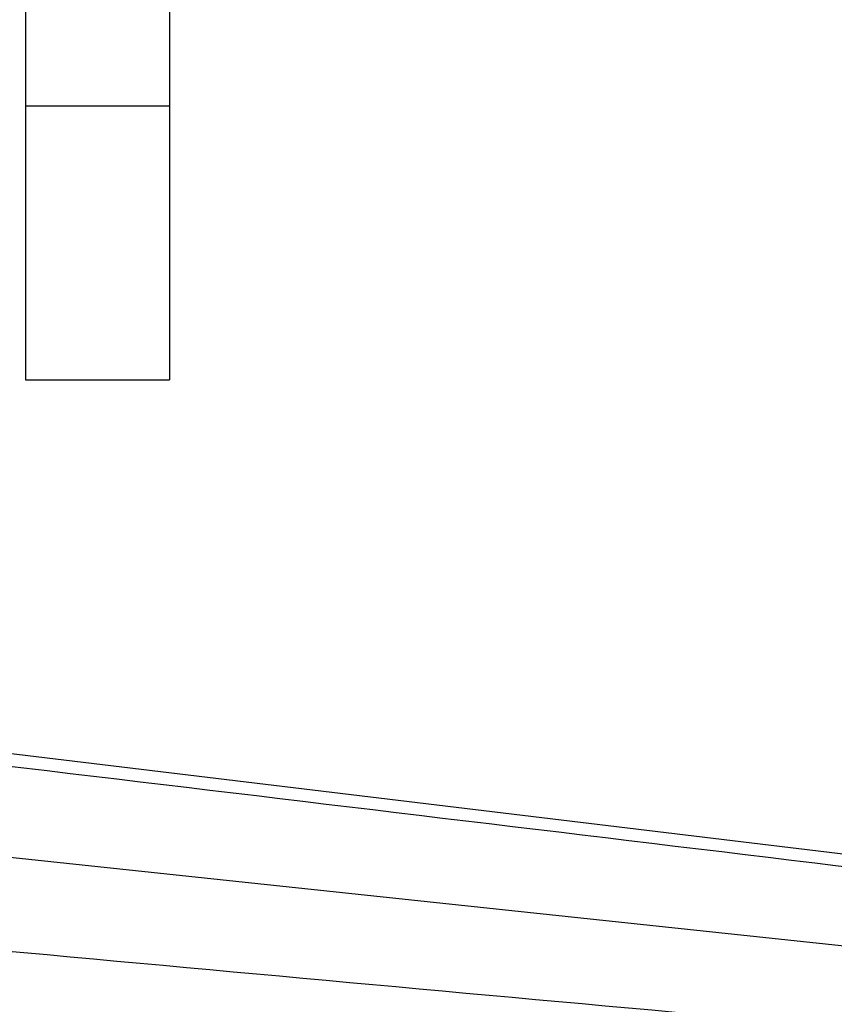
# Paper-space layout 'Sheet' of a CAD drawing. Header units: inches. Extents: x 0.2 to 10.8, y 0.2 to 8.3.
# Tile 513 of 545: x 8.1343 to 8.1909, y 6.5974 to 6.6658. Entities that reach past the tile are written whole.
import ezdxf

# ---------------------------------------------------------------- set-up
doc = ezdxf.new("R2010")
doc.units = ezdxf.units.IN
doc.header["$MEASUREMENT"] = 0
doc.layers.get('0').update_dxf_attribs({"lineweight": 5})
doc.layers.add('02___PRT_ALL_AXES', color=7, linetype='Continuous')
doc.styles.add('My Text', font='tahoma.ttf')
doc.dimstyles.new('My Dimension - mm [in] (ANSI)$0', dxfattribs={"dimtxt": 0.12, "dimasz": 0.098425, "dimexe": 0.125, "dimexo": 0.063, "dimgap": 0.031496, "dimtad": 0, "dimlfac": 250, "dimzin": 4, "dimdsep": 46, "dimtxsty": 'My Text', "dimblk": 'Filled-1', "dimcen": 0.09, "dimclrd": 1, "dimclre": 1, "dimclrt": 1, "dimadec": 1, "dimazin": 1, "dimtfac": 1, "dimtofl": 0, "dimtmove": 0, "dimatfit": 3, "dimfxl": 1, "dimtolj": 1, "dimtzin": 4, "dimlwd": -1, "dimlwe": -1, "dimarcsym": 0})

# ---------------------------------------------------------------- blocks, each defined once
blk = doc.blocks.new('*D10')
at = {"color": 1, "true_color": 0xff0000}
for p, q in [((9.449596, 8.02494), (8.403889, 8.02494)), ((8.528889, 7.926515), (8.528889, 7.823456)), ((8.528889, 5.991751), (8.528889, 6.09481)), ((9.130401, 5.893326), (8.403889, 5.893326))]:
    blk.add_line(p, q, dxfattribs=at)
at = {"layer": 'Defpoints', "color": 0}
for p in [(9.512596, 8.02494), (8.528889, 5.893326), (9.193401, 5.893326)]:
    blk.add_point(p, dxfattribs=at)
at = {"color": 1, "true_color": 0xff0000, "insert": (8.528889, 6.959133), "char_height": 0.12, "attachment_point": 5, "rotation": 90, "style": 'My Text'}
blk.add_mtext('\\A1;532.90 mm [20.980 in]', dxfattribs=at)
blk = doc.blocks.new('Filled-1')

psp = doc.layouts.new('Sheet')

# ---------------------------------------------------------------- linework, layer by layer
at = {"color": 0, "linetype": 'ByBlock', "lineweight": -3}
for p, q in [((8.233038, 6.602843), (8.129618, 6.615321)), ((8.129737, 6.608063), (8.233144, 6.597095))]:
    psp.add_line(p, q, dxfattribs=at)
for centre, radius, start, end in [((2.954953, -36.711116), 43.633476, 83.0521366, 83.1889143), ((11.961423, 48.154404), 41.729214, 264.7314962, 264.8740719)]:
    psp.add_arc(centre, radius, start, end, dxfattribs=at)
at = {"layer": '02___PRT_ALL_AXES', "color": 0, "linetype": 'ByBlock', "lineweight": -3}
for p, q in [((8.134677, 6.880677), (8.134677, 6.640801)), ((8.144677, 6.880677), (8.144677, 6.640801)), ((8.134677, 6.659855), (8.144677, 6.659855)), ((8.134677, 6.640801), (8.144677, 6.640801))]:
    psp.add_line(p, q, dxfattribs=at)

# ---------------------------------------------------------------- dimensions: what is measured, and where the dimension line sits
dim = psp.add_linear_dim(base=(8.528889, 5.893326), p1=(9.512596, 8.02494), p2=(9.193401, 5.893326), angle=90, dimstyle='My Dimension - mm [in] (ANSI)$0', override={"dimpost": ' mm'})
dim.commit()
dim.dimension.update_dxf_attribs({"geometry": '*D10', "text_midpoint": (8.528889, 6.959133)})

doc.saveas('drawing.dxf')
